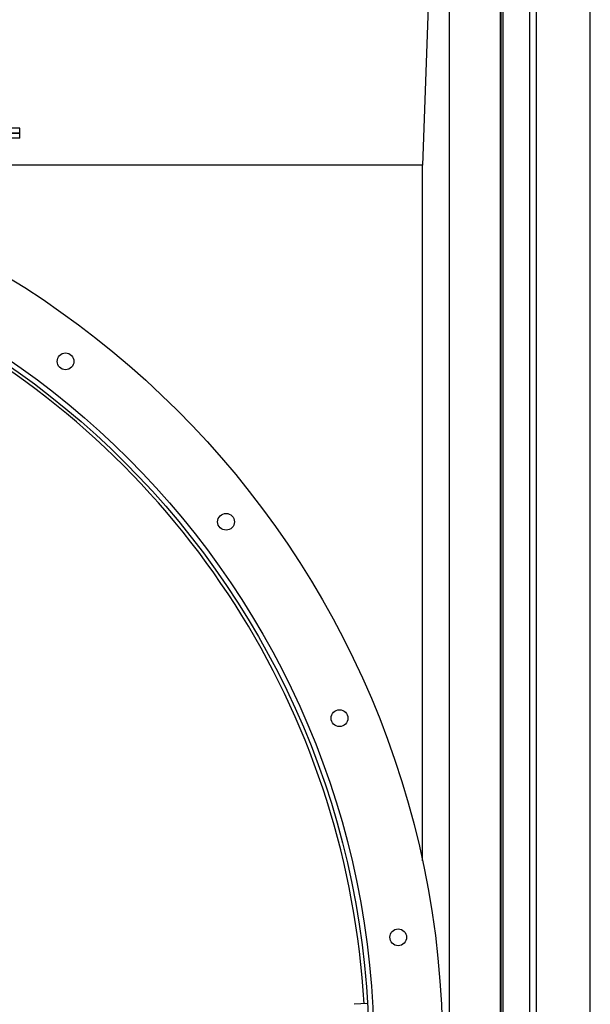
# Model space of a CAD drawing. Header units: inches. Extents: x 24 to 1128, y -69 to 748.
# Tile 593 of 656: x 535 to 556, y 616 to 653. Entities that reach past the tile are written whole.
import ezdxf

# ---------------------------------------------------------------- set-up
doc = ezdxf.new("R2010")
doc.units = ezdxf.units.IN
doc.header["$LTSCALE"] = 32
doc.header["$MEASUREMENT"] = 0
doc.layers.add('Visible (ANSI)', color=7, linetype='Continuous', lineweight=30)

msp = doc.modelspace()

# ---------------------------------------------------------------- linework, layer by layer
at = {"layer": 'Visible (ANSI)'}
for p, q in [((552.55563, 552.01853), (552.55563, 676.56853)), ((550.65563, 674.66853), (549.65563, 647.29353)), ((550.65563, 674.66853), (550.65563, 553.91853)), ((552.57563, 674.66853), (552.57563, 553.91853)), ((552.65563, 553.91853), (552.65563, 674.66853)), ((553.65563, 553.91853), (553.65563, 674.66853)), ((553.90563, 553.91853), (553.90563, 674.66853)), ((555.90563, 553.91853), (555.90563, 674.66853)), ((534.65563, 648.66853), (534.15563, 648.66853)), ((534.65563, 648.48103), (534.65563, 648.66853)), ((534.65563, 648.48103), (534.15563, 648.48103)), ((534.15563, 648.48103), (534.65563, 648.48103)), ((534.65563, 648.29353), (534.15563, 648.29353)), ((534.65563, 648.29353), (534.65563, 648.48103)), ((549.65563, 647.29353), (533.34313, 647.29353)), ((549.65563, 621.36902), (549.65563, 647.29353)), ((547.60577, 616.05101), (547.10658, 616.02266))]:
    msp.add_line(p, q, dxfattribs=at)
for centre, radius in [((516.65563, 614.29353), 33.75), ((516.65563, 614.29353), 31.1875), ((516.65563, 614.29353), 31), ((536.36428, 639.97834), 0.3125), ((542.34045, 634.00218), 0.3125), ((546.56623, 626.68291), 0.3125), ((548.75366, 618.51932), 0.3125)]:
    msp.add_circle(centre, radius, dxfattribs=at)
msp.add_arc((516.65563, 614.29353), 30.875, 3.25, 60.133836, dxfattribs=at)

doc.saveas('drawing.dxf')
